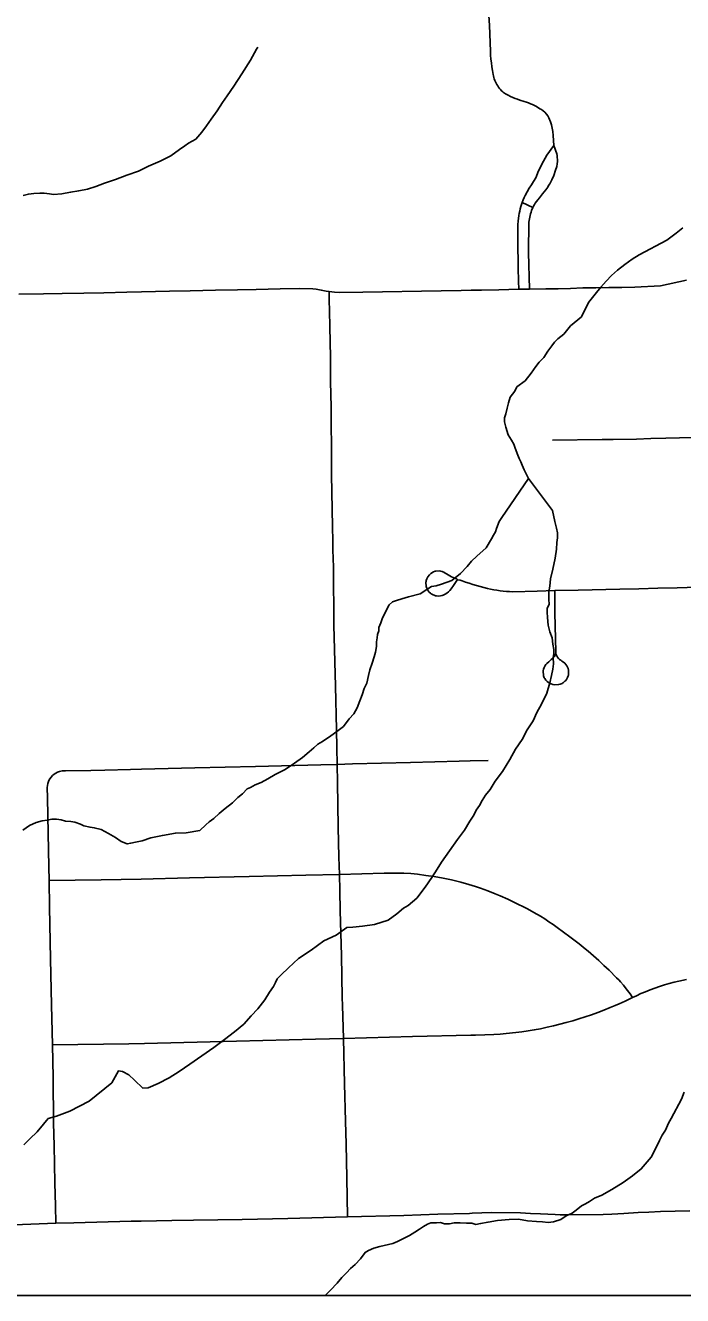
# Model space of a CAD drawing. Extents: x -59 to 82, y -3 to 49.
# Drawn here: x -11.645 to -11.278, y 28.548 to 29.257 of the extents above; entities that cross this region are included whole.
import ezdxf

# ---------------------------------------------------------------- set-up
doc = ezdxf.new("R2010")
doc.units = 0
for name, color, linetype in [('GM_X_City_Street', 7, 'Continuous'), ('GM_X_Corporation', 7, 'Continuous'), ('GM_X_County_Road', 7, 'Continuous'), ('GM_X_Minor_River', 7, 'Continuous'), ('SH_Data', 7, 'Continuous')]:
    doc.layers.add(name, color=color, linetype=linetype)

msp = doc.modelspace()

# ---------------------------------------------------------------- linework, layer by layer
at = {"layer": 'GM_X_City_Street'}
msp.add_line((-11.36734, 29.15851), (-11.3614, 29.1557), dxfattribs=at)
for points in [[(-11.34967, 29.19021), (-11.35003, 29.19594), (-11.35028, 29.19802), (-11.35062, 29.20001), (-11.35108, 29.2018), (-11.35158, 29.20347), (-11.35247, 29.20569), (-11.35313, 29.20679), (-11.35385, 29.20778), (-11.35472, 29.2088), (-11.35577, 29.20972), (-11.35661, 29.21031), (-11.35748, 29.21083), (-11.35941, 29.21198), (-11.36051, 29.21256), (-11.36162, 29.2131), (-11.36275, 29.2136), (-11.36389, 29.21406), (-11.36506, 29.21448), (-11.36624, 29.21486), (-11.36875, 29.2156), (-11.37007, 29.21606), (-11.37136, 29.21655), (-11.37264, 29.21709), (-11.37391, 29.21767), (-11.37515, 29.2183), (-11.37637, 29.21897), (-11.37756, 29.21967), (-11.37822, 29.22025), (-11.37885, 29.22085), (-11.37945, 29.22149), (-11.38002, 29.22215), (-11.38055, 29.22284), (-11.38105, 29.22356), (-11.38151, 29.2243), (-11.38194, 29.22506), (-11.38232, 29.22584), (-11.38267, 29.22665), (-11.38298, 29.22746), (-11.38324, 29.22829), (-11.38347, 29.22914), (-11.38365, 29.22999), (-11.384, 29.23212), (-11.38431, 29.23426), (-11.38457, 29.2364), (-11.3848, 29.23855), (-11.38498, 29.2407), (-11.38512, 29.24286), (-11.38567, 29.25723), (-11.38615, 29.26563)], [(-11.36933, 29.10998), (-11.36942, 29.11456), (-11.36957, 29.12201), (-11.36972, 29.12703), (-11.36982, 29.13195), (-11.36975, 29.14625), (-11.36959, 29.14805), (-11.36922, 29.1512), (-11.36906, 29.15227), (-11.36879, 29.1536), (-11.36847, 29.15488), (-11.36815, 29.15616), (-11.36734, 29.15851), (-11.36677, 29.15998), (-11.36624, 29.16121), (-11.36566, 29.16241), (-11.36457, 29.16442), (-11.36345, 29.16638), (-11.36229, 29.16834), (-11.3611, 29.17027), (-11.35986, 29.17218), (-11.35825, 29.1762), (-11.35557, 29.18152), (-11.35358, 29.18495), (-11.34967, 29.19021)], [(-11.36327, 29.11011), (-11.36382, 29.13053), (-11.36391, 29.13296), (-11.36376, 29.14509), (-11.36361, 29.14751), (-11.36352, 29.14846), (-11.36339, 29.1494), (-11.36321, 29.15033), (-11.36301, 29.15125), (-11.36276, 29.15217), (-11.36247, 29.15307), (-11.36215, 29.15396), (-11.3614, 29.1557), (-11.36101, 29.15647), (-11.36051, 29.15737), (-11.36009, 29.15802), (-11.35946, 29.15895), (-11.35868, 29.15994), (-11.35772, 29.16111), (-11.35599, 29.16329), (-11.35429, 29.1655), (-11.35316, 29.16709), (-11.35264, 29.16793), (-11.352, 29.16886), (-11.35082, 29.17118), (-11.34978, 29.17356), (-11.34878, 29.17643), (-11.34812, 29.17851), (-11.34783, 29.18006), (-11.34768, 29.18128), (-11.34791, 29.18473), (-11.34812, 29.18567), (-11.34967, 29.19021)], [(-11.64815, 29.10734), (-11.63453, 29.10755), (-11.62413, 29.10765), (-11.61196, 29.10788), (-11.60079, 29.10809), (-11.58795, 29.1084), (-11.57978, 29.10854), (-11.56417, 29.10894), (-11.55255, 29.10911), (-11.53843, 29.1095), (-11.5263, 29.10968), (-11.51579, 29.10992), (-11.50242, 29.1102), (-11.49185, 29.11044), (-11.48416, 29.11032), (-11.48227, 29.11007), (-11.47951, 29.10957), (-11.47675, 29.10903), (-11.47504, 29.10875), (-11.47217, 29.10837), (-11.46945, 29.10822), (-11.45639, 29.10831), (-11.41268, 29.1091), (-11.40149, 29.10931), (-11.39578, 29.10942), (-11.39013, 29.10957), (-11.38049, 29.10973), (-11.36933, 29.10998), (-11.36327, 29.11011), (-11.35429, 29.11023), (-11.34741, 29.11034), (-11.34053, 29.11051), (-11.33362, 29.11073), (-11.32635, 29.11081), (-11.3191, 29.11092), (-11.31186, 29.11105), (-11.3046, 29.11121), (-11.29023, 29.11202), (-11.27575, 29.11512)], [(-11.46481, 28.59208), (-11.46515, 28.61401), (-11.46559, 28.63265), (-11.46599, 28.64565), (-11.4665, 28.66632), (-11.46717, 28.69175), (-11.46763, 28.71019), (-11.46774, 28.71456), (-11.46825, 28.73801), (-11.46895, 28.76294), (-11.46915, 28.77426), (-11.46938, 28.78325), (-11.46971, 28.79304), (-11.47009, 28.80966), (-11.47043, 28.83473), (-11.47067, 28.84477), (-11.47083, 28.854), (-11.47098, 28.86427), (-11.47148, 28.88836), (-11.47242, 28.92244), (-11.47275, 28.9548), (-11.47296, 28.96448), (-11.47306, 28.96955), (-11.47322, 28.97733), (-11.47371, 29.00655), (-11.47379, 29.01246), (-11.47403, 29.04445), (-11.47429, 29.0583), (-11.47442, 29.07189), (-11.47467, 29.0892), (-11.47482, 29.09787), (-11.47503, 29.10406), (-11.47504, 29.10875)], [(-11.35045, 29.02578), (-11.32282, 29.02605), (-11.31663, 29.02614), (-11.3037, 29.02639), (-11.29569, 29.02661), (-11.28724, 29.02684), (-11.27971, 29.02706), (-11.27213, 29.02721), (-11.25706, 29.02743), (-11.24356, 29.02765), (-11.23907, 29.02778), (-11.23394, 29.028), (-11.2288, 29.02827), (-11.22249, 29.0286), (-11.19093, 29.03019), (-11.18744, 29.03037), (-11.18619, 29.03044), (-11.18494, 29.03055), (-11.1837, 29.03071), (-11.18246, 29.03091), (-11.18124, 29.03115), (-11.17879, 29.0317), (-11.17152, 29.0335)], [(-11.40363, 28.94815), (-11.40493, 28.94867), (-11.40591, 28.94907), (-11.40686, 28.94953), (-11.40779, 28.95002), (-11.4087, 28.95055), (-11.40959, 28.95112), (-11.41032, 28.9516), (-11.41105, 28.95203), (-11.41165, 28.95233), (-11.41203, 28.95247), (-11.4129, 28.9527), (-11.41378, 28.9528), (-11.41554, 28.95266), (-11.41598, 28.95255), (-11.41681, 28.95225), (-11.41721, 28.95205), (-11.41803, 28.95155), (-11.41841, 28.95128), (-11.41911, 28.95065), (-11.41999, 28.94954), (-11.42063, 28.94828), (-11.42091, 28.94738), (-11.421, 28.94692), (-11.42107, 28.94646), (-11.42093, 28.94412), (-11.42066, 28.94323), (-11.42048, 28.94281), (-11.42028, 28.94241), (-11.41979, 28.94163), (-11.41921, 28.94093), (-11.41854, 28.94031), (-11.41818, 28.94003), (-11.4174, 28.93955), (-11.41699, 28.93935), (-11.41657, 28.93917), (-11.4157, 28.93891), (-11.41525, 28.93883), (-11.41434, 28.93873), (-11.41303, 28.93881), (-11.41199, 28.9391), (-11.41145, 28.93929), (-11.41042, 28.93977), (-11.40944, 28.94036), (-11.40854, 28.94105), (-11.40771, 28.94183), (-11.40698, 28.94271), (-11.40574, 28.94462), (-11.40461, 28.94634), (-11.40425, 28.94685), (-11.40386, 28.94735), (-11.40344, 28.94777), (-11.40326, 28.94786), (-11.402, 28.94766), (-11.40088, 28.94724), (-11.39896, 28.94653), (-11.39696, 28.94584), (-11.39494, 28.9452), (-11.39292, 28.9446), (-11.39088, 28.94403), (-11.38884, 28.94351), (-11.38678, 28.94301), (-11.38503, 28.94262), (-11.38328, 28.94228), (-11.3815, 28.94198), (-11.37973, 28.94173), (-11.37796, 28.94152), (-11.37617, 28.94136), (-11.37438, 28.94124), (-11.37259, 28.94116), (-11.35907, 28.94143), (-11.34921, 28.9418), (-11.33618, 28.9421), (-11.31297, 28.94253), (-11.3023, 28.94277), (-11.29164, 28.94306), (-11.28097, 28.9434), (-11.26398, 28.94385)], [(-11.34871, 28.90663), (-11.34921, 28.90552), (-11.34945, 28.90505), (-11.34973, 28.90461), (-11.35004, 28.90419), (-11.35039, 28.90379), (-11.35114, 28.90325), (-11.35187, 28.90267), (-11.35259, 28.90207), (-11.35359, 28.90115), (-11.35419, 28.90046), (-11.35472, 28.89968), (-11.35514, 28.89883), (-11.35545, 28.89794), (-11.35564, 28.89701), (-11.35548, 28.8942), (-11.35531, 28.89363), (-11.35509, 28.89316), (-11.35483, 28.8927), (-11.35422, 28.89184), (-11.35387, 28.89144), (-11.35349, 28.89107), (-11.35267, 28.89042), (-11.35192, 28.89002), (-11.35116, 28.8897), (-11.35026, 28.88938), (-11.34923, 28.88919), (-11.34713, 28.8893), (-11.34612, 28.88958), (-11.34515, 28.89), (-11.34465, 28.89029), (-11.34427, 28.89055), (-11.34358, 28.89113), (-11.34327, 28.89145), (-11.3427, 28.89216), (-11.34223, 28.89294), (-11.34203, 28.89334), (-11.34172, 28.89419), (-11.34161, 28.89463), (-11.34147, 28.89552), (-11.34154, 28.89733), (-11.34176, 28.89821), (-11.34208, 28.89905), (-11.34251, 28.89985), (-11.34305, 28.90058), (-11.34367, 28.90124), (-11.34437, 28.90181), (-11.34524, 28.9024), (-11.34588, 28.90288), (-11.34649, 28.9034), (-11.34707, 28.90396), (-11.34762, 28.90453), (-11.34788, 28.90491), (-11.3481, 28.90532), (-11.34829, 28.90573), (-11.34844, 28.90617), (-11.34857, 28.90683), (-11.34865, 28.90753), (-11.34914, 28.92941), (-11.34921, 28.9418)], [(-11.62404, 28.84114), (-11.6222, 28.84122), (-11.60796, 28.84141), (-11.60026, 28.84159), (-11.58586, 28.84192), (-11.57987, 28.84208), (-11.54999, 28.84283), (-11.51611, 28.84365), (-11.47974, 28.84452), (-11.47067, 28.84477), (-11.46206, 28.84498), (-11.42962, 28.84585), (-11.40248, 28.84649), (-11.39645, 28.84671), (-11.38634, 28.84699)], [(-11.62759, 28.58859), (-11.62777, 28.59838), (-11.62813, 28.61105), (-11.62855, 28.63197), (-11.6288, 28.64442), (-11.62915, 28.67001), (-11.62947, 28.68822), (-11.63, 28.71024), (-11.63049, 28.73628), (-11.63103, 28.76502), (-11.63138, 28.77999), (-11.63154, 28.78759), (-11.63182, 28.8063), (-11.63225, 28.8261), (-11.63238, 28.83178), (-11.63226, 28.8329), (-11.63202, 28.83404), (-11.63164, 28.83514), (-11.63141, 28.83567), (-11.63085, 28.83669), (-11.63017, 28.83764), (-11.62939, 28.83849), (-11.62851, 28.83926), (-11.6276, 28.83988), (-11.62662, 28.84039), (-11.6256, 28.84078), (-11.62404, 28.84114)], [(-11.63138, 28.77999), (-11.60225, 28.78031), (-11.5799, 28.78076), (-11.55298, 28.78142), (-11.5197, 28.78224), (-11.48817, 28.78291), (-11.46938, 28.78325), (-11.44446, 28.78396), (-11.43797, 28.78406), (-11.43336, 28.78396), (-11.42949, 28.78375), (-11.42575, 28.7834), (-11.42111, 28.78281), (-11.41641, 28.78212), (-11.41148, 28.78123), (-11.40682, 28.78029), (-11.40154, 28.77894), (-11.39724, 28.7777), (-11.39343, 28.77651), (-11.39065, 28.77559), (-11.38651, 28.7741), (-11.38242, 28.77247), (-11.37972, 28.77133), (-11.37547, 28.76952), (-11.37016, 28.76694), (-11.36638, 28.76509), (-11.3645, 28.76415), (-11.36081, 28.76213), (-11.35718, 28.75998), (-11.3548, 28.75848), (-11.35246, 28.75693), (-11.35016, 28.75532), (-11.34789, 28.75367), (-11.34434, 28.75111), (-11.34082, 28.74851), (-11.33562, 28.74451), (-11.33219, 28.74178), (-11.33067, 28.7405), (-11.32767, 28.73791), (-11.3247, 28.73526), (-11.32179, 28.73256), (-11.31892, 28.72982), (-11.31471, 28.72562), (-11.31333, 28.72419), (-11.31253, 28.72327), (-11.31094, 28.7214), (-11.30941, 28.7195), (-11.30719, 28.71657), (-11.30578, 28.71457)], [(-11.62947, 28.68822), (-11.58681, 28.68879), (-11.5781, 28.68895), (-11.54155, 28.68989), (-11.51202, 28.69067), (-11.4827, 28.6914), (-11.46717, 28.69175), (-11.42864, 28.6928), (-11.39604, 28.69352), (-11.39344, 28.69358), (-11.38815, 28.69375), (-11.38326, 28.69394), (-11.37976, 28.69416), (-11.37627, 28.69444), (-11.37103, 28.69498), (-11.36755, 28.69543), (-11.36409, 28.69595), (-11.36063, 28.69653), (-11.3571, 28.6972), (-11.3535, 28.69796), (-11.34991, 28.69878), (-11.34633, 28.69967), (-11.34277, 28.70061), (-11.33923, 28.70161), (-11.3357, 28.70268), (-11.33219, 28.7038), (-11.32871, 28.70499), (-11.32523, 28.70625), (-11.32179, 28.70756), (-11.31837, 28.70893), (-11.31549, 28.71013), (-11.31328, 28.71109), (-11.30992, 28.71261), (-11.30578, 28.71457), (-11.30366, 28.71559), (-11.30112, 28.71675), (-11.29855, 28.71784), (-11.29595, 28.71887), (-11.29334, 28.71985), (-11.2907, 28.72077), (-11.28803, 28.72162), (-11.28535, 28.72241), (-11.28266, 28.72314), (-11.27994, 28.72381), (-11.27573, 28.7246)]]:
    msp.add_lwpolyline(points, dxfattribs=at)
at = {"layer": 'GM_X_Corporation'}
msp.add_lwpolyline([(-12.43226, 31.1727), (-12.4237, 30.70496), (-12.40536, 29.65746), (-12.39731, 29.16675), (-12.28322, 29.16948), (-12.28038, 28.99768), (-12.27791, 28.91868), (-12.27445, 28.85071), (-12.2729, 28.785), (-12.27027, 28.59659), (-12.26933, 28.54818), (-9.83766, 28.54818)], dxfattribs=at)
at = {"layer": 'GM_X_County_Road'}
msp.add_lwpolyline([(-11.65546, 28.58752), (-11.62759, 28.58859), (-11.61744, 28.58876), (-11.58562, 28.58967), (-11.57996, 28.5898), (-11.56287, 28.59018), (-11.5508, 28.59034), (-11.52357, 28.59074), (-11.49822, 28.59114), (-11.46481, 28.59208), (-11.43349, 28.59298), (-11.41438, 28.59355), (-11.39673, 28.59408), (-11.39528, 28.59423), (-11.38984, 28.59444), (-11.38445, 28.59453), (-11.36829, 28.59438), (-11.36278, 28.59405), (-11.35726, 28.59376), (-11.34898, 28.59341), (-11.34622, 28.59332), (-11.34185, 28.5932), (-11.32219, 28.5935), (-11.3173, 28.59364), (-11.31068, 28.59403), (-11.30271, 28.59451), (-11.29676, 28.59479), (-11.29026, 28.59505), (-11.28207, 28.59528), (-11.27389, 28.59556)], dxfattribs=at)
at = {"layer": 'GM_X_Minor_River'}
for points in [[(-11.51489, 29.24519), (-11.51564, 29.24409), (-11.51897, 29.23797), (-11.5238, 29.23031), (-11.52826, 29.22341), (-11.53199, 29.21805), (-11.53459, 29.21422), (-11.53757, 29.20962), (-11.54092, 29.20502), (-11.54353, 29.20119), (-11.54614, 29.19774), (-11.5495, 29.19389), (-11.55365, 29.19156), (-11.55552, 29.19002), (-11.55853, 29.18809), (-11.56342, 29.1846), (-11.56945, 29.18149), (-11.57587, 29.17876), (-11.58153, 29.17603), (-11.58795, 29.17367), (-11.59437, 29.17131), (-11.60042, 29.16934), (-11.60533, 29.16738), (-11.60987, 29.16581), (-11.61479, 29.16499), (-11.61933, 29.16417), (-11.62426, 29.16335), (-11.62881, 29.16292), (-11.63109, 29.16327), (-11.63413, 29.16361), (-11.63641, 29.16358), (-11.63983, 29.16354), (-11.64286, 29.16313), (-11.64589, 29.16233)], [(-11.27774, 29.14435), (-11.28149, 29.14126), (-11.28675, 29.1374), (-11.30221, 29.12923), (-11.30597, 29.12691), (-11.31011, 29.12381), (-11.31424, 29.12073), (-11.31762, 29.11765), (-11.32061, 29.11457), (-11.3236, 29.11111), (-11.32659, 29.10728), (-11.33032, 29.10267), (-11.33439, 29.09464), (-11.34039, 29.08963), (-11.34412, 29.08502), (-11.34751, 29.08232), (-11.34938, 29.0804), (-11.35087, 29.07848), (-11.35311, 29.07541), (-11.35534, 29.07197), (-11.35796, 29.06927), (-11.35983, 29.06697), (-11.36243, 29.06314), (-11.36579, 29.05892), (-11.3703, 29.05545), (-11.37141, 29.05315), (-11.37402, 29.0497), (-11.37511, 29.04665), (-11.37583, 29.0436), (-11.37655, 29.04055), (-11.37728, 29.03826), (-11.37725, 29.03598), (-11.37644, 29.03295), (-11.37525, 29.02878), (-11.37331, 29.02577), (-11.37214, 29.0235), (-11.37135, 29.02123), (-11.36978, 29.01745), (-11.36899, 29.01556), (-11.36821, 29.01367), (-11.36742, 29.01178), (-11.36625, 29.00913), (-11.36395, 29.00428)], [(-11.36394, 29.00428), (-11.37878, 28.98268), (-11.38023, 28.98037), (-11.38165, 28.97652), (-11.38236, 28.9746), (-11.38344, 28.97267), (-11.38453, 28.97074), (-11.38744, 28.96572), (-11.39263, 28.96102), (-11.39559, 28.95828), (-11.39817, 28.95517), (-11.40186, 28.95127), (-11.40669, 28.94734), (-11.41233, 28.9453), (-11.41535, 28.94445), (-11.41799, 28.944), (-11.42061, 28.94242), (-11.42434, 28.94003), (-11.43076, 28.93835), (-11.43452, 28.93711), (-11.43754, 28.93627), (-11.43979, 28.93545), (-11.44165, 28.93388), (-11.44525, 28.92656), (-11.44632, 28.92387), (-11.44738, 28.92118), (-11.44733, 28.91928), (-11.44804, 28.91736), (-11.44837, 28.91545), (-11.44869, 28.91316), (-11.44862, 28.9105), (-11.44929, 28.90744), (-11.44998, 28.90475), (-11.45103, 28.90131), (-11.45244, 28.89746), (-11.45312, 28.8944), (-11.45415, 28.89019), (-11.45558, 28.88711), (-11.45663, 28.88366), (-11.45805, 28.8802), (-11.45947, 28.87636), (-11.46128, 28.87289), (-11.46386, 28.87016), (-11.46716, 28.86589), (-11.47089, 28.86313), (-11.47424, 28.86076), (-11.47872, 28.8576), (-11.48133, 28.85602), (-11.48356, 28.85406), (-11.48615, 28.8517), (-11.48987, 28.84856), (-11.49434, 28.84541), (-11.49956, 28.84185), (-11.50518, 28.83904), (-11.50929, 28.83665), (-11.51304, 28.83465), (-11.51642, 28.83342), (-11.51904, 28.83183), (-11.52092, 28.83102), (-11.5235, 28.82829), (-11.52611, 28.82632), (-11.52906, 28.8232), (-11.53316, 28.82005), (-11.5365, 28.8173), (-11.53946, 28.81456), (-11.54207, 28.81259), (-11.54393, 28.81102), (-11.54726, 28.80789), (-11.55482, 28.80655), (-11.56089, 28.80639), (-11.56807, 28.80506), (-11.57449, 28.80375), (-11.57939, 28.8021), (-11.58316, 28.80124), (-11.58581, 28.80079), (-11.58769, 28.80036), (-11.59115, 28.80179), (-11.59425, 28.80399), (-11.59811, 28.80617), (-11.60234, 28.80834), (-11.60617, 28.80938), (-11.60845, 28.8097), (-11.61189, 28.81037), (-11.61382, 28.81146), (-11.61689, 28.81252), (-11.61917, 28.81285), (-11.62222, 28.81314), (-11.62452, 28.81385), (-11.62719, 28.81416), (-11.62984, 28.81409), (-11.63249, 28.81364), (-11.63514, 28.81319), (-11.63853, 28.81234), (-11.64229, 28.81072), (-11.64601, 28.80796)], [(-11.36394, 29.00428), (-11.35039, 28.98647), (-11.34909, 28.98042), (-11.34823, 28.97664), (-11.34778, 28.97399), (-11.34771, 28.97133), (-11.34802, 28.96866), (-11.34829, 28.96485), (-11.34892, 28.95989), (-11.35027, 28.95377), (-11.35165, 28.94841), (-11.35192, 28.94422), (-11.35259, 28.94116), (-11.35248, 28.93698), (-11.3524, 28.93394), (-11.35349, 28.93201), (-11.35342, 28.92973), (-11.35334, 28.92669), (-11.35285, 28.92252), (-11.35199, 28.91874), (-11.35076, 28.91535), (-11.35029, 28.91194), (-11.34983, 28.90891), (-11.34976, 28.90663), (-11.35008, 28.90434), (-11.34999, 28.90092), (-11.35029, 28.89787), (-11.35095, 28.89443), (-11.35198, 28.89021), (-11.35373, 28.88446), (-11.3566, 28.8783), (-11.35913, 28.87367), (-11.36128, 28.86905), (-11.36457, 28.86402), (-11.36746, 28.85862), (-11.37111, 28.8532), (-11.37437, 28.84741), (-11.37838, 28.84084), (-11.38241, 28.83541), (-11.38532, 28.83077), (-11.3879, 28.82766), (-11.38971, 28.82457), (-11.39116, 28.82187), (-11.39298, 28.81916), (-11.39443, 28.81646), (-11.39661, 28.81298), (-11.39952, 28.80796), (-11.40356, 28.80291), (-11.41233, 28.79013), (-11.41489, 28.78626), (-11.4178, 28.78162), (-11.42145, 28.7762), (-11.42622, 28.76999), (-11.43105, 28.76606), (-11.43367, 28.76447), (-11.43738, 28.76133), (-11.44222, 28.75778), (-11.44975, 28.7553), (-11.45656, 28.75436), (-11.46187, 28.75385), (-11.46528, 28.75376), (-11.47124, 28.74942), (-11.47799, 28.7462), (-11.48507, 28.74106), (-11.49216, 28.73632), (-11.49772, 28.73123), (-11.50179, 28.72732), (-11.50401, 28.72498), (-11.5051, 28.72305), (-11.50617, 28.72074), (-11.50837, 28.71764), (-11.51091, 28.71339), (-11.51495, 28.70834), (-11.51865, 28.70444), (-11.5227, 28.69977), (-11.5279, 28.69545), (-11.53348, 28.69112), (-11.53944, 28.68678), (-11.54615, 28.68204), (-11.55286, 28.6773), (-11.55883, 28.67334), (-11.56443, 28.66977), (-11.57042, 28.66657), (-11.57605, 28.66414), (-11.57909, 28.66406), (-11.58376, 28.6685), (-11.58688, 28.67146), (-11.59035, 28.67327), (-11.59264, 28.67359), (-11.59626, 28.66703), (-11.6089, 28.65681), (-11.61976, 28.6512), (-11.62728, 28.64834), (-11.6318, 28.64708), (-11.63438, 28.64397), (-11.63806, 28.63969), (-11.64213, 28.63578), (-11.64546, 28.63227)], [(-11.27708, 28.66172), (-11.2785, 28.65788), (-11.28428, 28.64708), (-11.28573, 28.64438), (-11.28752, 28.64053), (-11.28935, 28.63782)], [(-11.28935, 28.63782), (-11.29079, 28.63474), (-11.29294, 28.63012), (-11.29548, 28.62549), (-11.301, 28.61888), (-11.30583, 28.61495), (-11.31105, 28.61139), (-11.3174, 28.60742), (-11.32301, 28.60423), (-11.32714, 28.6026), (-11.32975, 28.60063), (-11.33199, 28.59943), (-11.33424, 28.59823), (-11.33722, 28.59587), (-11.33945, 28.59429), (-11.34283, 28.59268), (-11.34581, 28.5907), (-11.34996, 28.58945), (-11.35298, 28.58899), (-11.35603, 28.58929), (-11.35945, 28.58958), (-11.3644, 28.58983), (-11.36936, 28.59084), (-11.37468, 28.5907), (-11.38112, 28.59016), (-11.38641, 28.58926), (-11.39057, 28.58838), (-11.39321, 28.58793), (-11.39551, 28.58864), (-11.39855, 28.58856), (-11.40197, 28.58885), (-11.40539, 28.58876), (-11.40803, 28.58831), (-11.41069, 28.58824), (-11.41299, 28.58894), (-11.41527, 28.58888), (-11.4183, 28.5888), (-11.42018, 28.58799), (-11.42243, 28.58679), (-11.42466, 28.58521), (-11.42728, 28.58362), (-11.43026, 28.58164), (-11.43364, 28.58003), (-11.43701, 28.57842), (-11.43964, 28.57721), (-11.44191, 28.57677), (-11.44681, 28.5755), (-11.4502, 28.57465), (-11.45321, 28.57343), (-11.45508, 28.57224), (-11.45764, 28.56875), (-11.4606, 28.56563), (-11.46319, 28.56328), (-11.46541, 28.56094), (-11.46799, 28.55821), (-11.47057, 28.5551), (-11.47426, 28.5512), (-11.47733, 28.54818)]]:
    msp.add_lwpolyline(points, dxfattribs=at)
at = {"layer": 'SH_Data'}
msp.add_lwpolyline([(-15.07858, 28.54818), (-8.27858, 28.54818), (-8.27858, 35.34818), (-15.07858, 35.34818)], close=True, dxfattribs=at)

doc.saveas('drawing.dxf')
